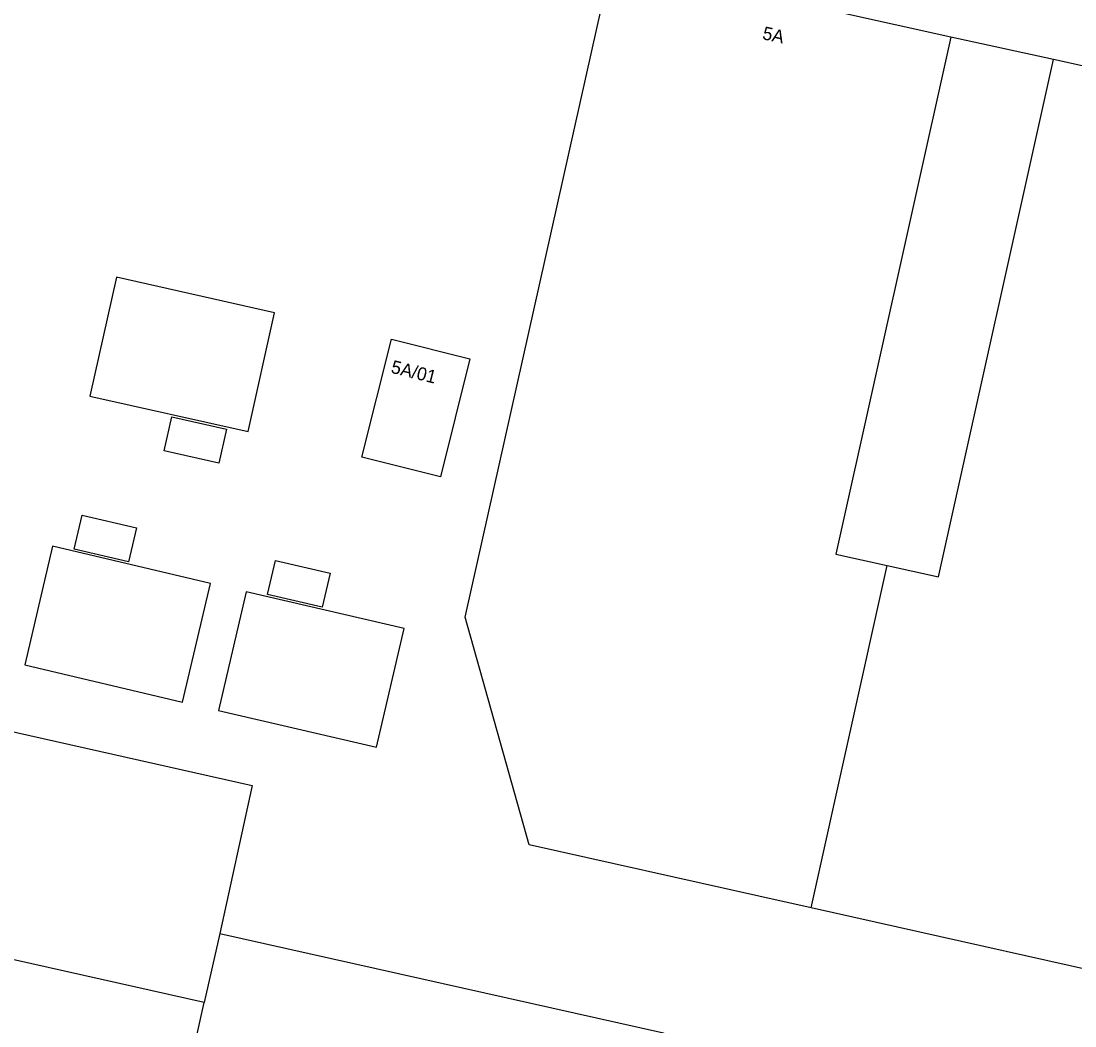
# Model space of a CAD drawing. Extents: x 161771 to 163125, y 382479 to 383177.
# Drawn here: x 162649.2 to 162729.7, y 382859.4 to 382936.1 of the extents above; entities that cross this region are included whole.
import ezdxf

# ---------------------------------------------------------------- set-up
doc = ezdxf.new("R2010")
doc.units = 0
for name, color, linetype in [('IMGEO_Pand', 7, 'Continuous'), ('IMGEO_Pand_nummerreeks', 7, 'Continuous'), ('IMGEO_Parkeervlak_open', 7, 'Continuous'), ('IMGEO_Voetpad_op_trap', 7, 'Continuous')]:
    doc.layers.add(name, color=color, linetype=linetype)

msp = doc.modelspace()

# ---------------------------------------------------------------- linework, layer by layer
at = {"layer": 'IMGEO_Pand'}
for points in [[(162709.522, 382868.457), (162705.543, 382869.348), (162688.014, 382873.272), (162683.135, 382890.649), (162693.224, 382935.795), (162694.309, 382940.675)], [(162720.196, 382934.918), (162694.933, 382940.536)], [(162720.196, 382934.918), (162711.42, 382895.459), (162715.332, 382894.589)], [(162715.332, 382894.589), (162719.244, 382893.719), (162728.028, 382933.216)], [(162753.759, 382927.493), (162728.028, 382933.216)], [(162668.578, 382913.879), (162656.512, 382916.58), (162654.48, 382907.504), (162666.546, 382904.803), (162668.578, 382913.879)], [(162675.244, 382902.864), (162677.493, 382911.855), (162683.491, 382910.356), (162681.232, 382901.358), (162675.244, 382902.864)], [(162663.676, 382893.211), (162651.635, 382896.047), (162649.504, 382887), (162661.545, 382884.164), (162663.676, 382893.211)], [(162709.522, 382868.457), (162715.332, 382894.589)], [(162678.455, 382889.774), (162666.404, 382892.568), (162664.305, 382883.524), (162676.355, 382880.727), (162678.455, 382889.774)], [(162618.975, 382888.565), (162666.875, 382877.783), (162664.399, 382866.484)], [(162739.073, 382861.841), (162709.522, 382868.457)], [(162664.399, 382866.484), (162698.255, 382858.917), (162689.358, 382818.982), (162688.27, 382814.101), (162687.662, 382814.899), (162655.308, 382822.125), (162654.423, 382821.64), (162663.194, 382861.222)], [(162664.399, 382866.484), (162663.194, 382861.222)], [(162663.194, 382861.222), (162647.285, 382864.798), (162640.706, 382835.48), (162639.489, 382830.058), (162635.382, 382827.47), (162614.975, 382832.052), (162604.937, 382834.297), (162604.982, 382834.497), (162606.036, 382839.175), (162606.265, 382840.19), (162607.939, 382839.813), (162610.05, 382849.085)]]:
    msp.add_lwpolyline(points, dxfattribs=at)
at = {"layer": 'IMGEO_Parkeervlak_open'}
msp.add_lwpolyline([(162728.028, 382933.216), (162720.196, 382934.918)], dxfattribs=at)
at = {"layer": 'IMGEO_Voetpad_op_trap'}
for points in [[(162664.326, 382902.392), (162660.149, 382903.327), (162660.732, 382905.93), (162664.908, 382904.995), (162664.326, 382902.392)], [(162657.432, 382894.86), (162653.266, 382895.842), (162653.878, 382898.438), (162658.044, 382897.456), (162657.432, 382894.86)], [(162672.206, 382891.403), (162668.036, 382892.369), (162668.638, 382894.965), (162672.808, 382893.999), (162672.206, 382891.403)]]:
    msp.add_lwpolyline(points, dxfattribs=at)

# ---------------------------------------------------------------- texts
at = {"layer": 'IMGEO_Pand_nummerreeks'}
for s, rotation, p in [('5A', 347.46368, (162705.755, 382934.77)), ('5A/01', 345.96826, (162677.395, 382909.303))]:
    msp.add_text(s, height=1, rotation=rotation, dxfattribs=at).set_placement(p)

doc.saveas('drawing.dxf')
